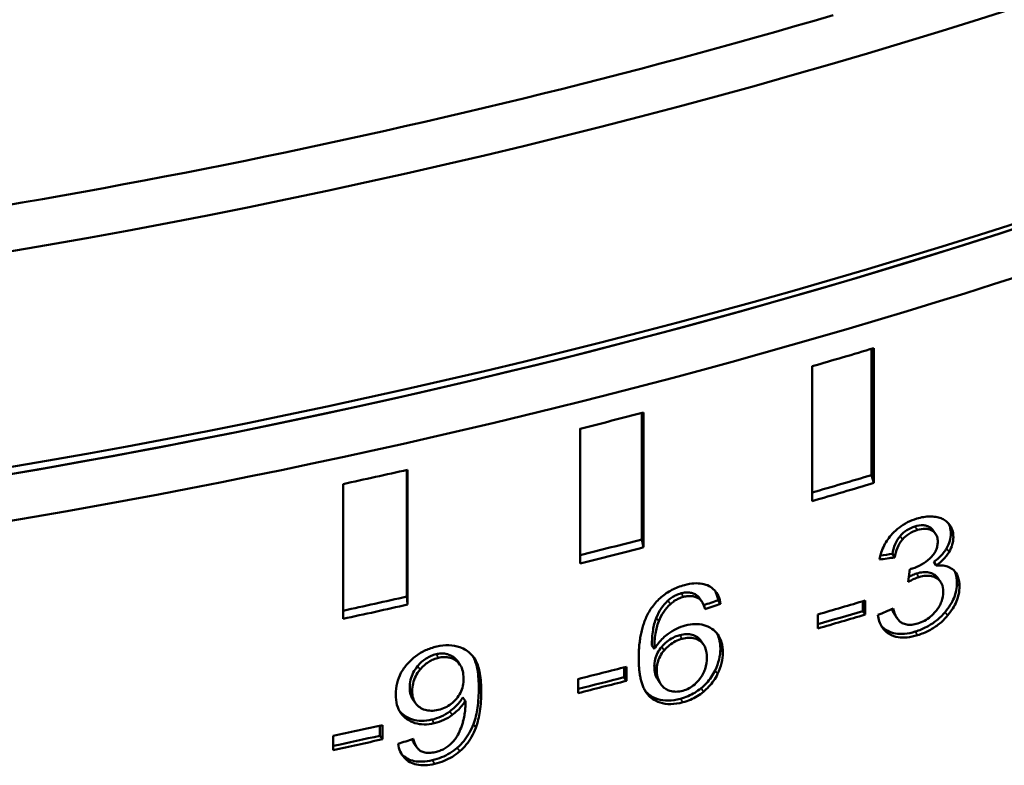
# Model space of a CAD drawing. Header units: millimetres. Extents: x 0 to 14369, y -869 to 2970.
# Tile 740 of 787: x 3903 to 3918, y 1778 to 1789. Entities that reach past the tile are written whole.
import ezdxf

# ---------------------------------------------------------------- set-up
doc = ezdxf.new("R2010")
doc.units = ezdxf.units.MM
doc.header["$LTSCALE"] = 10
doc.layers.add('Sichtbar (ISO)', color=7, linetype='Continuous', lineweight=50)
doc.layers.add('Sichtbar schmal (ISO)', color=7, linetype='Continuous', lineweight=35)

msp = doc.modelspace()

# ---------------------------------------------------------------- linework, layer by layer
at = {"layer": 'Sichtbar (ISO)'}
for p, q in [((3916.142, 1784.139), (3916.142, 1782.228)), ((3916.178, 1782.109), (3916.178, 1784.15)), ((3915.244, 1783.876), (3915.244, 1781.835)), ((3912.665, 1783.169), (3912.665, 1781.255)), ((3912.69, 1781.135), (3912.69, 1783.176)), ((3911.733, 1782.931), (3911.733, 1780.89)), ((3909.105, 1782.306), (3909.105, 1780.388)), ((3909.119, 1780.267), (3909.119, 1782.309)), ((3916.178, 1782.109), (3916.142, 1782.228)), ((3908.141, 1782.093), (3908.141, 1780.052)), ((3917.076, 1781.391), (3917.113, 1781.337)), ((3912.69, 1781.135), (3912.665, 1781.255)), ((3916.495, 1780.981), (3916.458, 1781.035)), ((3917.123, 1780.859), (3917.086, 1780.913)), ((3916.723, 1780.805), (3916.698, 1780.611)), ((3917.152, 1780.664), (3917.189, 1780.61)), ((3909.119, 1780.267), (3909.105, 1780.388)), ((3913.536, 1780.367), (3913.573, 1780.314)), ((3913.857, 1780.279), (3913.82, 1780.333)), ((3916.009, 1780.318), (3916.009, 1780.169)), ((3916.046, 1780.115), (3916.046, 1780.329)), ((3915.33, 1780.119), (3915.33, 1779.905)), ((3916.046, 1780.115), (3916.009, 1780.169)), ((3916.496, 1780.11), (3916.534, 1780.056)), ((3912.854, 1779.596), (3912.817, 1779.65)), ((3913.562, 1779.716), (3913.599, 1779.663)), ((3909.874, 1779.41), (3909.911, 1779.357)), ((3912.395, 1779.317), (3912.395, 1779.167)), ((3912.432, 1779.113), (3912.432, 1779.327)), ((3911.7, 1779.141), (3911.7, 1778.927)), ((3912.432, 1779.113), (3912.395, 1779.167)), ((3912.916, 1779.114), (3912.953, 1779.061)), ((3909.199, 1778.829), (3909.236, 1778.775)), ((3909.992, 1778.809), (3909.955, 1778.862)), ((3908.7, 1778.433), (3908.7, 1778.281)), ((3908.737, 1778.228), (3908.737, 1778.441)), ((3907.989, 1778.278), (3907.989, 1778.065)), ((3908.737, 1778.228), (3908.7, 1778.281)), ((3909.22, 1778.16), (3909.257, 1778.107))]:
    msp.add_line(p, q, dxfattribs=at)
for centre, major_axis, ratio, start_param, end_param in [((3882.225, 1826.602), (-74, 0), 0.57735, 1.76025, 2.314516), ((3882.225, 1823.336), (-74, 0), 0.57735, 1.760249, 2.314516), ((3882.225, 1822.928), (-73.5, 0), 0.57735, 1.760249, 2.314516), ((3882.225, 1822.928), (-73.5, 0), 0.57735, 1.452631, 2.309141), ((3882.225, 1822.52), (-74, 0), 0.57735, 1.452631, 2.311126), ((3882.225, 1827.01), (73.5, 0), 0.57735, 4.901838, 5.183131), ((3882.225, 1822.111), (74, 0), 0.57735, 5.174905, 5.189052), ((3882.225, 1822.111), (74, 0), 0.57735, 5.122545, 5.136692), ((3882.225, 1822.111), (74, 0), 0.57735, 5.070186, 5.084332), ((3882.225, 1820.07), (73.8, 0), 0.57735, 5.176257, 5.189913), ((3882.225, 1820.07), (-74, 0), 0.57735, 2.033313, 2.04746), ((3882.225, 1820.07), (73.8, 0), 0.57735, 5.123724, 5.137553), ((3882.225, 1820.07), (-74, 0), 0.57735, 1.980953, 1.9951), ((3912.933, 1778.545), (0.529, 1.88), 0.233424, 6.091741, 6.203942), ((3882.225, 1820.07), (73.8, 0), 0.57735, 5.071199, 5.085193), ((3882.225, 1820.07), (-74, 0), 0.57735, 1.928593, 1.94274), ((3912.97, 1778.492), (0.529, 1.88), 0.233436, 5.912291, 6.203936), ((3882.225, 1818.329), (74, 0), 0.57735, 5.176208, 5.187059), ((3882.225, 1818.116), (73.9, 0), 0.57735, 5.176885, 5.187189), ((3882.225, 1818.116), (-74, 0), 0.57735, 2.034615, 2.045467), ((3882.225, 1818.329), (74, 0), 0.57735, 5.122056, 5.13287), ((3914.09, 1779.812), (-1.188, -0.675), 0.504288, 6.004291, 6.292907), ((3914.127, 1779.758), (-1.188, -0.675), 0.504298, 6.00432, 6.292937), ((3882.225, 1818.116), (73.9, 0), 0.57735, 5.122644, 5.132927), ((3882.225, 1818.116), (-74, 0), 0.57735, 1.980463, 1.991277), ((3914.584, 1784.614), (1.484, 5.655), 0.232358, 3.133133, 3.273099), ((3909.681, 1778.988), (-0.015, 0.842), 0.39294, 3.692472, 4.083635), ((3882.225, 1818.329), (74, 0), 0.57735, 5.067995, 5.078803), ((3882.225, 1818.116), (73.9, 0), 0.57735, 5.068498, 5.078787), ((3882.225, 1818.116), (-74, 0), 0.57735, 1.926402, 1.937211)]:
    msp.add_ellipse(centre, major_axis=major_axis, ratio=ratio, start_param=start_param, end_param=end_param, dxfattribs=at)
for points, knots in [([(3916.831, 1781.57), (3916.865, 1781.58), (3916.899, 1781.588), (3916.931, 1781.593), (3916.963, 1781.599), (3916.993, 1781.601), (3917.024, 1781.602), (3917.055, 1781.602), (3917.085, 1781.6), (3917.115, 1781.595)], [0, 0, 0, 0, 0.3333333, 0.3333333, 0.3333333, 0.6666667, 0.6666667, 0.6666667, 1, 1, 1, 1]), ([(3917.115, 1781.595), (3917.144, 1781.591), (3917.171, 1781.584), (3917.195, 1781.575), (3917.219, 1781.565), (3917.241, 1781.554), (3917.26, 1781.54), (3917.28, 1781.526), (3917.297, 1781.51), (3917.312, 1781.491)], [0, 0, 0, 0, 0.333333, 0.333333, 0.333333, 0.666667, 0.666667, 0.666667, 1, 1, 1, 1]), ([(3916.457, 1781.338), (3916.49, 1781.374), (3916.526, 1781.406), (3916.564, 1781.435), (3916.603, 1781.464), (3916.644, 1781.49), (3916.688, 1781.513), (3916.733, 1781.535), (3916.781, 1781.554), (3916.831, 1781.57)], [0, 0, 0, 0, 0.333333, 0.333333, 0.333333, 0.666667, 0.666667, 0.666667, 1, 1, 1, 1]), ([(3916.799, 1781.451), (3916.757, 1781.438), (3916.715, 1781.419), (3916.637, 1781.369), (3916.603, 1781.339), (3916.574, 1781.304)], [0.000001, 0.000001, 0.000001, 0.000001, 0.01441763, 0.01441763, 0.02814428, 0.02814428, 0.02814428, 0.02814428]), ([(3917.021, 1781.441), (3917.007, 1781.45), (3916.991, 1781.456), (3916.958, 1781.466), (3916.941, 1781.468), (3916.883, 1781.471), (3916.841, 1781.464), (3916.799, 1781.451)], [0.000001, 0.000001, 0.000001, 0.000001, 0.00669136, 0.00669136, 0.01335784, 0.01335784, 0.02764538, 0.02764538, 0.02764538, 0.02764538]), ([(3917.076, 1781.391), (3917.074, 1781.394), (3917.071, 1781.397), (3917.069, 1781.4), (3917.056, 1781.416), (3917.04, 1781.43), (3917.021, 1781.441)], [0.6065437, 0.6065437, 0.6065437, 0.6065437, 0.6666667, 0.6666667, 0.6666667, 1, 1, 1, 1]), ([(3917.308, 1781.496), (3917.316, 1781.482), (3917.322, 1781.468), (3917.339, 1781.419), (3917.345, 1781.383), (3917.345, 1781.344)], [0.00825921, 0.00825921, 0.00825921, 0.00825921, 0.01467571, 0.01467571, 0.02895782, 0.02895782, 0.02895782, 0.02895782]), ([(3917.312, 1781.491), (3917.335, 1781.464), (3917.353, 1781.434), (3917.376, 1781.365), (3917.382, 1781.329), (3917.382, 1781.29)], [0.000001, 0.000001, 0.000001, 0.000001, 0.01467567, 0.01467567, 0.02895776, 0.02895776, 0.02895776, 0.02895776]), ([(3916.263, 1780.95), (3916.277, 1781.02), (3916.299, 1781.092), (3916.366, 1781.225), (3916.406, 1781.284), (3916.457, 1781.338)], [0.000001, 0.000001, 0.000001, 0.000001, 0.02485083, 0.02485083, 0.04721265, 0.04721265, 0.04721265, 0.04721265]), ([(3916.574, 1781.304), (3916.541, 1781.266), (3916.517, 1781.225), (3916.478, 1781.133), (3916.466, 1781.083), (3916.458, 1781.035)], [0.000001, 0.000001, 0.000001, 0.000001, 0.01513826, 0.01513826, 0.03213203, 0.03213203, 0.03213203, 0.03213203]), ([(3916.837, 1781.397), (3916.794, 1781.384), (3916.752, 1781.365), (3916.674, 1781.315), (3916.641, 1781.285), (3916.611, 1781.251)], [0.000001, 0.000001, 0.000001, 0.000001, 0.01441742, 0.01441742, 0.02814392, 0.02814392, 0.02814392, 0.02814392]), ([(3917.058, 1781.387), (3917.044, 1781.396), (3917.029, 1781.402), (3916.996, 1781.412), (3916.978, 1781.414), (3916.92, 1781.417), (3916.879, 1781.41), (3916.837, 1781.397)], [0.000001, 0.000001, 0.000001, 0.000001, 0.0066913, 0.0066913, 0.01335769, 0.01335769, 0.02764502, 0.02764502, 0.02764502, 0.02764502]), ([(3917.145, 1781.221), (3917.145, 1781.247), (3917.142, 1781.27), (3917.135, 1781.291), (3917.129, 1781.312), (3917.119, 1781.33), (3917.106, 1781.346), (3917.094, 1781.362), (3917.077, 1781.376), (3917.058, 1781.387)], [0, 0, 0, 0, 0.3333333, 0.3333333, 0.3333333, 0.6666667, 0.6666667, 0.6666667, 1, 1, 1, 1]), ([(3917.345, 1781.344), (3917.345, 1781.308), (3917.34, 1781.27), (3917.317, 1781.194), (3917.301, 1781.156), (3917.279, 1781.119)], [0.000001, 0.000001, 0.000001, 0.000001, 0.01340163, 0.01340163, 0.0266763, 0.0266763, 0.0266763, 0.0266763]), ([(3917.382, 1781.29), (3917.382, 1781.253), (3917.377, 1781.216), (3917.355, 1781.14), (3917.338, 1781.102), (3917.317, 1781.065)], [0.000001, 0.000001, 0.000001, 0.000001, 0.0134013, 0.0134013, 0.02667624, 0.02667624, 0.02667624, 0.02667624]), ([(3916.611, 1781.251), (3916.579, 1781.212), (3916.554, 1781.171), (3916.515, 1781.079), (3916.503, 1781.029), (3916.495, 1780.981)], [0.000001, 0.000001, 0.000001, 0.000001, 0.0151392, 0.0151392, 0.03213195, 0.03213195, 0.03213195, 0.03213195]), ([(3917.026, 1780.966), (3917.046, 1780.984), (3917.064, 1781.004), (3917.095, 1781.045), (3917.108, 1781.066), (3917.127, 1781.11), (3917.134, 1781.131), (3917.143, 1781.176), (3917.145, 1781.199), (3917.145, 1781.221)], [0.000001, 0.000001, 0.000001, 0.000001, 0.00799179, 0.00799179, 0.01575943, 0.01575943, 0.0232117, 0.0232117, 0.03141715, 0.03141715, 0.03141715, 0.03141715]), ([(3917.279, 1781.119), (3917.265, 1781.095), (3917.249, 1781.071), (3917.23, 1781.048), (3917.211, 1781.024), (3917.189, 1781), (3917.165, 1780.978), (3917.141, 1780.955), (3917.114, 1780.934), (3917.086, 1780.913)], [0, 0, 0, 0, 0.333333, 0.333333, 0.333333, 0.666667, 0.666667, 0.666667, 1, 1, 1, 1]), ([(3917.317, 1781.065), (3917.303, 1781.041), (3917.286, 1781.017), (3917.267, 1780.994), (3917.248, 1780.97), (3917.226, 1780.946), (3917.202, 1780.924), (3917.178, 1780.901), (3917.152, 1780.88), (3917.123, 1780.859)], [0, 0, 0, 0, 0.333333, 0.333333, 0.333333, 0.666667, 0.666667, 0.666667, 1, 1, 1, 1]), ([(3916.761, 1780.814), (3916.808, 1780.828), (3916.855, 1780.848), (3916.945, 1780.9), (3916.987, 1780.931), (3917.026, 1780.966)], [0.000001, 0.000001, 0.000001, 0.000001, 0.01612299, 0.01612299, 0.03197306, 0.03197306, 0.03197306, 0.03197306]), ([(3917.123, 1780.859), (3917.161, 1780.863), (3917.196, 1780.862), (3917.228, 1780.858), (3917.259, 1780.854), (3917.288, 1780.846), (3917.314, 1780.835), (3917.339, 1780.824), (3917.362, 1780.81), (3917.382, 1780.792)], [0, 0, 0, 0, 0.333333, 0.333333, 0.333333, 0.666667, 0.666667, 0.666667, 1, 1, 1, 1]), ([(3916.824, 1780.738), (3916.8, 1780.731), (3916.774, 1780.72), (3916.737, 1780.703), (3916.722, 1780.696), (3916.708, 1780.689)], [0.000001, 0.000001, 0.000001, 0.000001, 0.00814869, 0.00814869, 0.0129994, 0.0129994, 0.0129994, 0.0129994]), ([(3916.723, 1780.805), (3916.727, 1780.806), (3916.732, 1780.806), (3916.736, 1780.807), (3916.74, 1780.808), (3916.744, 1780.809), (3916.748, 1780.81), (3916.752, 1780.811), (3916.756, 1780.813), (3916.761, 1780.814)], [0, 0, 0, 0, 0.333333, 0.333333, 0.333333, 0.666667, 0.666667, 0.666667, 1, 1, 1, 1]), ([(3917.088, 1780.724), (3917.065, 1780.738), (3917.04, 1780.748), (3917.013, 1780.753), (3916.986, 1780.759), (3916.957, 1780.761), (3916.925, 1780.758), (3916.894, 1780.756), (3916.86, 1780.749), (3916.824, 1780.738)], [0, 0, 0, 0, 0.333333, 0.333333, 0.333333, 0.666667, 0.666667, 0.666667, 1, 1, 1, 1]), ([(3917.126, 1780.67), (3917.103, 1780.684), (3917.077, 1780.694), (3917.05, 1780.699), (3917.023, 1780.705), (3916.994, 1780.707), (3916.963, 1780.704), (3916.931, 1780.702), (3916.897, 1780.695), (3916.861, 1780.684)], [0, 0, 0, 0, 0.333333, 0.333333, 0.333333, 0.666667, 0.666667, 0.666667, 1, 1, 1, 1]), ([(3917.152, 1780.664), (3917.146, 1780.672), (3917.14, 1780.68), (3917.12, 1780.701), (3917.105, 1780.713), (3917.088, 1780.724)], [0.02072953, 0.02072953, 0.02072953, 0.02072953, 0.02473936, 0.02473936, 0.03284535, 0.03284535, 0.03284535, 0.03284535]), ([(3917.382, 1780.792), (3917.413, 1780.764), (3917.436, 1780.729), (3917.467, 1780.643), (3917.474, 1780.594), (3917.474, 1780.542)], [0.000001, 0.000001, 0.000001, 0.000001, 0.01752297, 0.01752297, 0.0365615, 0.0365615, 0.0365615, 0.0365615]), ([(3917.4, 1780.774), (3917.405, 1780.764), (3917.41, 1780.753), (3917.43, 1780.697), (3917.437, 1780.648), (3917.437, 1780.596)], [0.01273062, 0.01273062, 0.01273062, 0.01273062, 0.01752305, 0.01752305, 0.0365616, 0.0365616, 0.0365616, 0.0365616]), ([(3912.825, 1780.236), (3912.865, 1780.29), (3912.91, 1780.339), (3912.959, 1780.381), (3913.008, 1780.423), (3913.061, 1780.459), (3913.12, 1780.489), (3913.178, 1780.52), (3913.242, 1780.544), (3913.311, 1780.563)], [0, 0, 0, 0, 0.333333, 0.333333, 0.333333, 0.666667, 0.666667, 0.666667, 1, 1, 1, 1]), ([(3913.311, 1780.563), (3913.362, 1780.576), (3913.409, 1780.585), (3913.454, 1780.588), (3913.498, 1780.591), (3913.539, 1780.589), (3913.577, 1780.582), (3913.615, 1780.576), (3913.65, 1780.564), (3913.682, 1780.548)], [0, 0, 0, 0, 0.3333333, 0.3333333, 0.3333333, 0.6666667, 0.6666667, 0.6666667, 1, 1, 1, 1]), ([(3913.682, 1780.548), (3913.714, 1780.531), (3913.742, 1780.511), (3913.765, 1780.485), (3913.789, 1780.46), (3913.809, 1780.43), (3913.824, 1780.396), (3913.839, 1780.362), (3913.85, 1780.323), (3913.857, 1780.279)], [0, 0, 0, 0, 0.3333333, 0.3333333, 0.3333333, 0.6666667, 0.6666667, 0.6666667, 1, 1, 1, 1]), ([(3916.861, 1780.684), (3916.837, 1780.677), (3916.812, 1780.666), (3916.758, 1780.642), (3916.727, 1780.627), (3916.698, 1780.611)], [0.000001, 0.000001, 0.000001, 0.000001, 0.00814856, 0.00814856, 0.01845916, 0.01845916, 0.01845916, 0.01845916]), ([(3917.229, 1780.461), (3917.229, 1780.507), (3917.222, 1780.549), (3917.195, 1780.603), (3917.184, 1780.619), (3917.158, 1780.647), (3917.142, 1780.659), (3917.126, 1780.67)], [0.000001, 0.000001, 0.000001, 0.000001, 0.01681069, 0.01681069, 0.02473915, 0.02473915, 0.03284523, 0.03284523, 0.03284523, 0.03284523]), ([(3917.437, 1780.596), (3917.437, 1780.559), (3917.433, 1780.522), (3917.418, 1780.446), (3917.407, 1780.409), (3917.377, 1780.335), (3917.358, 1780.299), (3917.313, 1780.225), (3917.286, 1780.19), (3917.257, 1780.155)], [0.000001, 0.000001, 0.000001, 0.000001, 0.01346507, 0.01346507, 0.02642622, 0.02642622, 0.03944341, 0.03944341, 0.05302691, 0.05302691, 0.05302691, 0.05302691]), ([(3913.259, 1780.438), (3913.234, 1780.431), (3913.209, 1780.422), (3913.186, 1780.412), (3913.163, 1780.402), (3913.141, 1780.389), (3913.12, 1780.376), (3913.099, 1780.362), (3913.08, 1780.346), (3913.061, 1780.328)], [0, 0, 0, 0, 0.3333333, 0.3333333, 0.3333333, 0.6666667, 0.6666667, 0.6666667, 1, 1, 1, 1]), ([(3913.495, 1780.409), (3913.48, 1780.42), (3913.463, 1780.429), (3913.427, 1780.442), (3913.408, 1780.447), (3913.368, 1780.452), (3913.348, 1780.452), (3913.304, 1780.448), (3913.282, 1780.444), (3913.259, 1780.438)], [0.000001, 0.000001, 0.000001, 0.000001, 0.00745009, 0.00745009, 0.01461074, 0.01461074, 0.02177171, 0.02177171, 0.02923872, 0.02923872, 0.02923872, 0.02923872]), ([(3913.532, 1780.356), (3913.517, 1780.366), (3913.5, 1780.375), (3913.464, 1780.389), (3913.445, 1780.393), (3913.405, 1780.398), (3913.385, 1780.398), (3913.341, 1780.394), (3913.319, 1780.39), (3913.296, 1780.384)], [0.000001, 0.000001, 0.000001, 0.000001, 0.00745007, 0.00745007, 0.0146107, 0.0146107, 0.02177164, 0.02177164, 0.02923862, 0.02923862, 0.02923862, 0.02923862]), ([(3913.774, 1780.476), (3913.779, 1780.468), (3913.783, 1780.459), (3913.787, 1780.45), (3913.802, 1780.415), (3913.813, 1780.376), (3913.82, 1780.333)], [0.5789362, 0.5789362, 0.5789362, 0.5789362, 0.6666667, 0.6666667, 0.6666667, 1, 1, 1, 1]), ([(3917.117, 1780.168), (3917.153, 1780.213), (3917.182, 1780.261), (3917.221, 1780.362), (3917.229, 1780.412), (3917.229, 1780.461)], [0.000001, 0.000001, 0.000001, 0.000001, 0.0174985, 0.0174985, 0.03535257, 0.03535257, 0.03535257, 0.03535257]), ([(3917.474, 1780.542), (3917.474, 1780.505), (3917.471, 1780.468), (3917.456, 1780.392), (3917.444, 1780.355), (3917.414, 1780.281), (3917.395, 1780.245), (3917.35, 1780.171), (3917.323, 1780.136), (3917.295, 1780.101)], [0.000001, 0.000001, 0.000001, 0.000001, 0.01346529, 0.01346529, 0.02642663, 0.02642663, 0.03944355, 0.03944355, 0.05302672, 0.05302672, 0.05302672, 0.05302672]), ([(3913.061, 1780.328), (3913.022, 1780.292), (3912.988, 1780.253), (3912.929, 1780.165), (3912.904, 1780.117), (3912.884, 1780.068)], [0.000001, 0.000001, 0.000001, 0.000001, 0.01590401, 0.01590401, 0.03313559, 0.03313559, 0.03313559, 0.03313559]), ([(3913.098, 1780.275), (3913.059, 1780.239), (3913.025, 1780.199), (3912.966, 1780.111), (3912.941, 1780.063), (3912.921, 1780.014)], [0.000001, 0.000001, 0.000001, 0.000001, 0.01590398, 0.01590398, 0.03313554, 0.03313554, 0.03313554, 0.03313554]), ([(3913.296, 1780.384), (3913.271, 1780.377), (3913.246, 1780.369), (3913.223, 1780.358), (3913.2, 1780.348), (3913.178, 1780.336), (3913.157, 1780.322), (3913.137, 1780.308), (3913.117, 1780.292), (3913.098, 1780.275)], [0, 0, 0, 0, 0.3333333, 0.3333333, 0.3333333, 0.6666667, 0.6666667, 0.6666667, 1, 1, 1, 1]), ([(3912.618, 1779.452), (3912.618, 1779.489), (3912.619, 1779.525), (3912.62, 1779.559), (3912.622, 1779.592), (3912.624, 1779.625), (3912.627, 1779.656), (3912.63, 1779.687), (3912.634, 1779.717), (3912.638, 1779.746), (3912.643, 1779.775), (3912.648, 1779.803), (3912.654, 1779.831), (3912.66, 1779.859), (3912.666, 1779.887), (3912.674, 1779.914), (3912.682, 1779.941), (3912.69, 1779.969), (3912.7, 1779.996), (3912.71, 1780.023), (3912.721, 1780.051), (3912.733, 1780.078), (3912.745, 1780.105), (3912.759, 1780.132), (3912.774, 1780.158), (3912.79, 1780.184), (3912.806, 1780.21), (3912.825, 1780.236)], [0, 0, 0, 0, 0.111111, 0.111111, 0.111111, 0.222222, 0.222222, 0.222222, 0.333333, 0.333333, 0.333333, 0.444444, 0.444444, 0.444444, 0.555556, 0.555556, 0.555556, 0.666667, 0.666667, 0.666667, 0.777778, 0.777778, 0.777778, 0.888889, 0.888889, 0.888889, 1, 1, 1, 1]), ([(3916.427, 1779.814), (3916.374, 1779.842), (3916.331, 1779.88), (3916.266, 1779.982), (3916.248, 1780.043), (3916.24, 1780.11)], [0.000001, 0.000001, 0.000001, 0.000001, 0.0241527, 0.0241527, 0.04962343, 0.04962343, 0.04962343, 0.04962343]), ([(3916.453, 1780.2), (3916.461, 1780.174), (3916.472, 1780.15), (3916.489, 1780.121), (3916.493, 1780.115), (3916.496, 1780.11)], [0.0084001, 0.0084001, 0.0084001, 0.0084001, 0.01900487, 0.01900487, 0.02186628, 0.02186628, 0.02186628, 0.02186628]), ([(3916.472, 1780.208), (3916.483, 1780.161), (3916.499, 1780.113), (3916.533, 1780.055), (3916.546, 1780.038), (3916.575, 1780.009), (3916.59, 1779.997), (3916.608, 1779.988)], [0.000001, 0.000001, 0.000001, 0.000001, 0.01900403, 0.01900403, 0.02779882, 0.02779882, 0.03575652, 0.03575652, 0.03575652, 0.03575652]), ([(3917.257, 1780.155), (3917.218, 1780.108), (3917.175, 1780.066), (3917.128, 1780.028), (3917.082, 1779.991), (3917.032, 1779.958), (3916.978, 1779.93), (3916.924, 1779.901), (3916.866, 1779.877), (3916.803, 1779.858)], [0, 0, 0, 0, 0.3333333, 0.3333333, 0.3333333, 0.6666667, 0.6666667, 0.6666667, 1, 1, 1, 1]), ([(3917.295, 1780.101), (3917.255, 1780.054), (3917.212, 1780.012), (3917.166, 1779.974), (3917.119, 1779.937), (3917.07, 1779.904), (3917.016, 1779.876), (3916.961, 1779.847), (3916.903, 1779.823), (3916.84, 1779.804)], [0, 0, 0, 0, 0.3333333, 0.3333333, 0.3333333, 0.6666667, 0.6666667, 0.6666667, 1, 1, 1, 1]), ([(3916.842, 1779.98), (3916.878, 1779.991), (3916.913, 1780.006), (3916.945, 1780.024), (3916.978, 1780.041), (3917.008, 1780.062), (3917.037, 1780.086), (3917.065, 1780.11), (3917.092, 1780.138), (3917.117, 1780.168)], [0, 0, 0, 0, 0.3333333, 0.3333333, 0.3333333, 0.6666667, 0.6666667, 0.6666667, 1, 1, 1, 1]), ([(3912.884, 1780.068), (3912.859, 1780.008), (3912.844, 1779.944), (3912.822, 1779.806), (3912.818, 1779.725), (3912.817, 1779.65)], [0.000001, 0.000001, 0.000001, 0.000001, 0.02130456, 0.02130456, 0.0490499, 0.0490499, 0.0490499, 0.0490499]), ([(3912.921, 1780.014), (3912.897, 1779.954), (3912.881, 1779.89), (3912.859, 1779.752), (3912.855, 1779.672), (3912.854, 1779.596)], [0.000001, 0.000001, 0.000001, 0.000001, 0.02130455, 0.02130455, 0.04904989, 0.04904989, 0.04904989, 0.04904989]), ([(3913.063, 1779.825), (3913.104, 1779.854), (3913.146, 1779.88), (3913.233, 1779.922), (3913.278, 1779.939), (3913.323, 1779.951)], [0.000001, 0.000001, 0.000001, 0.000001, 0.01492221, 0.01492221, 0.02976783, 0.02976783, 0.02976783, 0.02976783]), ([(3913.323, 1779.951), (3913.375, 1779.965), (3913.425, 1779.972), (3913.472, 1779.973), (3913.519, 1779.974), (3913.563, 1779.969), (3913.605, 1779.957), (3913.647, 1779.945), (3913.687, 1779.927), (3913.724, 1779.902)], [0, 0, 0, 0, 0.3333333, 0.3333333, 0.3333333, 0.6666667, 0.6666667, 0.6666667, 1, 1, 1, 1]), ([(3916.608, 1779.988), (3916.629, 1779.977), (3916.652, 1779.969), (3916.676, 1779.965), (3916.7, 1779.961), (3916.726, 1779.96), (3916.754, 1779.962), (3916.781, 1779.965), (3916.811, 1779.971), (3916.842, 1779.98)], [0, 0, 0, 0, 0.333333, 0.333333, 0.333333, 0.666667, 0.666667, 0.666667, 1, 1, 1, 1]), ([(3912.854, 1779.596), (3912.873, 1779.628), (3912.894, 1779.658), (3912.916, 1779.685), (3912.938, 1779.712), (3912.962, 1779.738), (3912.986, 1779.761), (3913.011, 1779.784), (3913.037, 1779.806), (3913.063, 1779.825)], [0, 0, 0, 0, 0.333333, 0.333333, 0.333333, 0.666667, 0.666667, 0.666667, 1, 1, 1, 1]), ([(3913.238, 1779.804), (3913.203, 1779.794), (3913.169, 1779.782), (3913.137, 1779.765), (3913.105, 1779.749), (3913.075, 1779.73), (3913.046, 1779.707), (3913.018, 1779.684), (3912.991, 1779.658), (3912.966, 1779.628)], [0, 0, 0, 0, 0.333333, 0.333333, 0.333333, 0.666667, 0.666667, 0.666667, 1, 1, 1, 1]), ([(3913.506, 1779.772), (3913.482, 1779.789), (3913.456, 1779.801), (3913.429, 1779.809), (3913.401, 1779.817), (3913.371, 1779.82), (3913.34, 1779.819), (3913.308, 1779.819), (3913.274, 1779.814), (3913.238, 1779.804)], [0, 0, 0, 0, 0.333333, 0.333333, 0.333333, 0.666667, 0.666667, 0.666667, 1, 1, 1, 1]), ([(3913.724, 1779.902), (3913.76, 1779.878), (3913.791, 1779.848), (3913.815, 1779.814), (3913.84, 1779.78), (3913.859, 1779.741), (3913.871, 1779.696), (3913.884, 1779.651), (3913.891, 1779.6), (3913.891, 1779.543)], [0, 0, 0, 0, 0.3333333, 0.3333333, 0.3333333, 0.6666667, 0.6666667, 0.6666667, 1, 1, 1, 1]), ([(3913.799, 1779.835), (3913.814, 1779.809), (3913.826, 1779.78), (3913.834, 1779.749), (3913.847, 1779.704), (3913.854, 1779.654), (3913.854, 1779.597)], [0.4359799, 0.4359799, 0.4359799, 0.4359799, 0.6666667, 0.6666667, 0.6666667, 1, 1, 1, 1]), ([(3916.803, 1779.858), (3916.746, 1779.84), (3916.693, 1779.83), (3916.644, 1779.825), (3916.594, 1779.82), (3916.549, 1779.822), (3916.507, 1779.829), (3916.464, 1779.836), (3916.425, 1779.849), (3916.39, 1779.868)], [0, 0, 0, 0, 0.333333, 0.333333, 0.333333, 0.666667, 0.666667, 0.666667, 1, 1, 1, 1]), ([(3916.84, 1779.804), (3916.783, 1779.787), (3916.73, 1779.776), (3916.681, 1779.771), (3916.631, 1779.766), (3916.586, 1779.768), (3916.544, 1779.775), (3916.501, 1779.782), (3916.463, 1779.795), (3916.427, 1779.814)], [0, 0, 0, 0, 0.333333, 0.333333, 0.333333, 0.666667, 0.666667, 0.666667, 1, 1, 1, 1]), ([(3909.559, 1779.632), (3909.621, 1779.646), (3909.682, 1779.653), (3909.801, 1779.649), (3909.857, 1779.639), (3909.909, 1779.621)], [0.000001, 0.000001, 0.000001, 0.000001, 0.02009548, 0.02009548, 0.04015758, 0.04015758, 0.04015758, 0.04015758]), ([(3913.275, 1779.75), (3913.24, 1779.741), (3913.206, 1779.728), (3913.174, 1779.712), (3913.142, 1779.695), (3913.112, 1779.676), (3913.083, 1779.653), (3913.055, 1779.63), (3913.028, 1779.604), (3913.003, 1779.574)], [0, 0, 0, 0, 0.333333, 0.333333, 0.333333, 0.666667, 0.666667, 0.666667, 1, 1, 1, 1]), ([(3913.543, 1779.718), (3913.519, 1779.735), (3913.493, 1779.747), (3913.466, 1779.755), (3913.438, 1779.763), (3913.408, 1779.766), (3913.377, 1779.766), (3913.345, 1779.765), (3913.311, 1779.76), (3913.275, 1779.75)], [0, 0, 0, 0, 0.333333, 0.333333, 0.333333, 0.666667, 0.666667, 0.666667, 1, 1, 1, 1]), ([(3913.562, 1779.716), (3913.559, 1779.72), (3913.556, 1779.724), (3913.54, 1779.745), (3913.524, 1779.76), (3913.506, 1779.772)], [0.02674692, 0.02674692, 0.02674692, 0.02674692, 0.02874543, 0.02874543, 0.03741084, 0.03741084, 0.03741084, 0.03741084]), ([(3913.65, 1779.465), (3913.65, 1779.519), (3913.642, 1779.571), (3913.615, 1779.638), (3913.604, 1779.657), (3913.577, 1779.691), (3913.561, 1779.706), (3913.543, 1779.718)], [0.000001, 0.000001, 0.000001, 0.000001, 0.01981805, 0.01981805, 0.0287456, 0.0287456, 0.03741081, 0.03741081, 0.03741081, 0.03741081]), ([(3909.115, 1779.37), (3909.155, 1779.415), (3909.198, 1779.454), (3909.244, 1779.489), (3909.29, 1779.523), (3909.338, 1779.551), (3909.391, 1779.575), (3909.443, 1779.599), (3909.499, 1779.618), (3909.559, 1779.632)], [0, 0, 0, 0, 0.333333, 0.333333, 0.333333, 0.666667, 0.666667, 0.666667, 1, 1, 1, 1]), ([(3909.551, 1779.516), (3909.525, 1779.51), (3909.499, 1779.502), (3909.448, 1779.48), (3909.424, 1779.468), (3909.35, 1779.421), (3909.307, 1779.381), (3909.27, 1779.336)], [0.000001, 0.000001, 0.000001, 0.000001, 0.00848454, 0.00848454, 0.0168138, 0.0168138, 0.03461822, 0.03461822, 0.03461822, 0.03461822]), ([(3909.817, 1779.47), (3909.799, 1779.483), (3909.78, 1779.494), (3909.739, 1779.512), (3909.717, 1779.518), (3909.673, 1779.526), (3909.65, 1779.527), (3909.601, 1779.525), (3909.576, 1779.522), (3909.551, 1779.516)], [0.000001, 0.000001, 0.000001, 0.000001, 0.00853053, 0.00853053, 0.01659696, 0.01659696, 0.02447282, 0.02447282, 0.03257589, 0.03257589, 0.03257589, 0.03257589]), ([(3909.909, 1779.621), (3909.944, 1779.609), (3909.976, 1779.594), (3910.005, 1779.575), (3910.035, 1779.557), (3910.061, 1779.535), (3910.086, 1779.508), (3910.11, 1779.482), (3910.132, 1779.452), (3910.15, 1779.418)], [0, 0, 0, 0, 0.333333, 0.333333, 0.333333, 0.666667, 0.666667, 0.666667, 1, 1, 1, 1]), ([(3912.966, 1779.628), (3912.941, 1779.599), (3912.921, 1779.569), (3912.904, 1779.537), (3912.888, 1779.505), (3912.875, 1779.471), (3912.867, 1779.436), (3912.858, 1779.402), (3912.854, 1779.365), (3912.854, 1779.328)], [0, 0, 0, 0, 0.3333333, 0.3333333, 0.3333333, 0.6666667, 0.6666667, 0.6666667, 1, 1, 1, 1]), ([(3913.003, 1779.574), (3912.978, 1779.545), (3912.958, 1779.515), (3912.941, 1779.483), (3912.925, 1779.451), (3912.912, 1779.418), (3912.904, 1779.383), (3912.895, 1779.348), (3912.891, 1779.312), (3912.891, 1779.274)], [0, 0, 0, 0, 0.3333333, 0.3333333, 0.3333333, 0.6666667, 0.6666667, 0.6666667, 1, 1, 1, 1]), ([(3913.854, 1779.597), (3913.854, 1779.544), (3913.847, 1779.49), (3913.821, 1779.38), (3913.801, 1779.326), (3913.775, 1779.272)], [0.000001, 0.000001, 0.000001, 0.000001, 0.01953637, 0.01953637, 0.03867928, 0.03867928, 0.03867928, 0.03867928]), ([(3913.891, 1779.543), (3913.891, 1779.49), (3913.884, 1779.436), (3913.858, 1779.326), (3913.838, 1779.272), (3913.812, 1779.218)], [0.000001, 0.000001, 0.000001, 0.000001, 0.01953637, 0.01953637, 0.03867927, 0.03867927, 0.03867927, 0.03867927]), ([(3908.938, 1778.907), (3908.938, 1778.966), (3908.945, 1779.023), (3908.958, 1779.077), (3908.972, 1779.131), (3908.991, 1779.183), (3909.018, 1779.232), (3909.044, 1779.28), (3909.076, 1779.326), (3909.115, 1779.37)], [0, 0, 0, 0, 0.3333333, 0.3333333, 0.3333333, 0.6666667, 0.6666667, 0.6666667, 1, 1, 1, 1]), ([(3909.588, 1779.462), (3909.562, 1779.456), (3909.536, 1779.448), (3909.485, 1779.427), (3909.461, 1779.414), (3909.387, 1779.367), (3909.344, 1779.327), (3909.307, 1779.283)], [0.000001, 0.000001, 0.000001, 0.000001, 0.00848454, 0.00848454, 0.0168138, 0.0168138, 0.03461822, 0.03461822, 0.03461822, 0.03461822]), ([(3909.854, 1779.416), (3909.836, 1779.429), (3909.817, 1779.441), (3909.776, 1779.458), (3909.754, 1779.465), (3909.71, 1779.472), (3909.687, 1779.474), (3909.638, 1779.472), (3909.613, 1779.468), (3909.588, 1779.462)], [0.000001, 0.000001, 0.000001, 0.000001, 0.00853053, 0.00853053, 0.01659696, 0.01659696, 0.02447282, 0.02447282, 0.03257589, 0.03257589, 0.03257589, 0.03257589]), ([(3909.965, 1779.152), (3909.965, 1779.192), (3909.961, 1779.228), (3909.953, 1779.262), (3909.945, 1779.295), (3909.932, 1779.325), (3909.916, 1779.351), (3909.899, 1779.376), (3909.878, 1779.398), (3909.854, 1779.416)], [0, 0, 0, 0, 0.333333, 0.333333, 0.333333, 0.666667, 0.666667, 0.666667, 1, 1, 1, 1]), ([(3910.113, 1779.472), (3910.145, 1779.415), (3910.164, 1779.347), (3910.191, 1779.193), (3910.196, 1779.097), (3910.196, 1779.005)], [0.000001, 0.000001, 0.000001, 0.000001, 0.02571329, 0.02571329, 0.0595664, 0.0595664, 0.0595664, 0.0595664]), ([(3910.15, 1779.418), (3910.182, 1779.362), (3910.201, 1779.293), (3910.228, 1779.139), (3910.233, 1779.043), (3910.233, 1778.951)], [0.000001, 0.000001, 0.000001, 0.000001, 0.02571329, 0.02571329, 0.0595664, 0.0595664, 0.0595664, 0.0595664]), ([(3912.618, 1779.452), (3912.618, 1779.419), (3912.619, 1779.388), (3912.62, 1779.359), (3912.622, 1779.329), (3912.624, 1779.302), (3912.626, 1779.276), (3912.629, 1779.249), (3912.632, 1779.225), (3912.636, 1779.201), (3912.64, 1779.177), (3912.645, 1779.154), (3912.65, 1779.132), (3912.655, 1779.11), (3912.661, 1779.089), (3912.668, 1779.068), (3912.675, 1779.047), (3912.682, 1779.027), (3912.691, 1779.008), (3912.7, 1778.988), (3912.71, 1778.969), (3912.721, 1778.951), (3912.732, 1778.933), (3912.745, 1778.916), (3912.759, 1778.9), (3912.773, 1778.884), (3912.788, 1778.869), (3912.805, 1778.856)], [0, 0, 0, 0, 0.1111111, 0.1111111, 0.1111111, 0.2222222, 0.2222222, 0.2222222, 0.3333333, 0.3333333, 0.3333333, 0.4444444, 0.4444444, 0.4444444, 0.5555556, 0.5555556, 0.5555556, 0.6666667, 0.6666667, 0.6666667, 0.7777778, 0.7777778, 0.7777778, 0.8888889, 0.8888889, 0.8888889, 1, 1, 1, 1]), ([(3913.542, 1779.141), (3913.56, 1779.164), (3913.576, 1779.188), (3913.603, 1779.239), (3913.614, 1779.265), (3913.642, 1779.35), (3913.65, 1779.409), (3913.65, 1779.465)], [0.000001, 0.000001, 0.000001, 0.000001, 0.0089916, 0.0089916, 0.01831778, 0.01831778, 0.03894919, 0.03894919, 0.03894919, 0.03894919]), ([(3909.27, 1779.336), (3909.244, 1779.304), (3909.221, 1779.271), (3909.204, 1779.237), (3909.186, 1779.202), (3909.173, 1779.166), (3909.164, 1779.128), (3909.155, 1779.09), (3909.15, 1779.05), (3909.15, 1779.009)], [0, 0, 0, 0, 0.333333, 0.333333, 0.333333, 0.666667, 0.666667, 0.666667, 1, 1, 1, 1]), ([(3909.307, 1779.283), (3909.281, 1779.251), (3909.258, 1779.218), (3909.241, 1779.183), (3909.223, 1779.148), (3909.21, 1779.112), (3909.201, 1779.074), (3909.192, 1779.036), (3909.187, 1778.997), (3909.187, 1778.956)], [0, 0, 0, 0, 0.333333, 0.333333, 0.333333, 0.666667, 0.666667, 0.666667, 1, 1, 1, 1]), ([(3913.775, 1779.272), (3913.757, 1779.235), (3913.737, 1779.201), (3913.715, 1779.168), (3913.693, 1779.136), (3913.67, 1779.106), (3913.644, 1779.079), (3913.618, 1779.051), (3913.591, 1779.025), (3913.561, 1779.001)], [0, 0, 0, 0, 0.3333333, 0.3333333, 0.3333333, 0.6666667, 0.6666667, 0.6666667, 1, 1, 1, 1]), ([(3913.812, 1779.218), (3913.794, 1779.182), (3913.774, 1779.147), (3913.752, 1779.115), (3913.73, 1779.083), (3913.707, 1779.053), (3913.681, 1779.025), (3913.655, 1778.997), (3913.628, 1778.971), (3913.598, 1778.947)], [0, 0, 0, 0, 0.3333333, 0.3333333, 0.3333333, 0.6666667, 0.6666667, 0.6666667, 1, 1, 1, 1]), ([(3909.857, 1778.84), (3909.881, 1778.868), (3909.901, 1778.898), (3909.917, 1778.932), (3909.934, 1778.965), (3909.946, 1779), (3909.954, 1779.037), (3909.962, 1779.074), (3909.965, 1779.112), (3909.965, 1779.152)], [0, 0, 0, 0, 0.333333, 0.333333, 0.333333, 0.666667, 0.666667, 0.666667, 1, 1, 1, 1]), ([(3912.942, 1779.077), (3912.954, 1779.058), (3912.967, 1779.04), (3912.982, 1779.025), (3912.997, 1779.011), (3913.013, 1778.998), (3913.031, 1778.987), (3913.048, 1778.977), (3913.068, 1778.969), (3913.088, 1778.962)], [0, 0, 0, 0, 0.333333, 0.333333, 0.333333, 0.666667, 0.666667, 0.666667, 1, 1, 1, 1]), ([(3913.285, 1778.963), (3913.318, 1778.972), (3913.35, 1778.984), (3913.38, 1779), (3913.41, 1779.016), (3913.438, 1779.036), (3913.465, 1779.059), (3913.492, 1779.083), (3913.518, 1779.11), (3913.542, 1779.141)], [0, 0, 0, 0, 0.3333333, 0.3333333, 0.3333333, 0.6666667, 0.6666667, 0.6666667, 1, 1, 1, 1]), ([(3909.108, 1778.534), (3909.071, 1778.559), (3909.04, 1778.59), (3909.014, 1778.626), (3908.989, 1778.662), (3908.97, 1778.704), (3908.957, 1778.75), (3908.945, 1778.797), (3908.938, 1778.849), (3908.938, 1778.907)], [0, 0, 0, 0, 0.333333, 0.333333, 0.333333, 0.666667, 0.666667, 0.666667, 1, 1, 1, 1]), ([(3909.15, 1779.009), (3909.15, 1778.972), (3909.155, 1778.938), (3909.163, 1778.907), (3909.171, 1778.878), (3909.183, 1778.852), (3909.199, 1778.829)], [0, 0, 0, 0, 0.3333333, 0.3333333, 0.3333333, 0.6543457, 0.6543457, 0.6543457, 0.6543457]), ([(3909.187, 1778.956), (3909.187, 1778.918), (3909.192, 1778.884), (3909.2, 1778.854), (3909.209, 1778.823), (3909.221, 1778.796), (3909.238, 1778.773), (3909.255, 1778.749), (3909.276, 1778.729), (3909.301, 1778.712)], [0, 0, 0, 0, 0.3333333, 0.3333333, 0.3333333, 0.6666667, 0.6666667, 0.6666667, 1, 1, 1, 1]), ([(3910.196, 1779.005), (3910.196, 1778.907), (3910.191, 1778.804), (3910.164, 1778.623), (3910.145, 1778.538), (3910.114, 1778.457)], [0.000001, 0.000001, 0.000001, 0.000001, 0.03602279, 0.03602279, 0.0647921, 0.0647921, 0.0647921, 0.0647921]), ([(3910.233, 1778.951), (3910.233, 1778.853), (3910.228, 1778.75), (3910.201, 1778.569), (3910.182, 1778.484), (3910.151, 1778.403)], [0.000001, 0.000001, 0.000001, 0.000001, 0.03602279, 0.03602279, 0.06479209, 0.06479209, 0.06479209, 0.06479209]), ([(3913.251, 1778.843), (3913.185, 1778.825), (3913.122, 1778.816), (3913.065, 1778.815), (3913.007, 1778.814), (3912.954, 1778.822), (3912.905, 1778.837), (3912.855, 1778.853), (3912.81, 1778.877), (3912.768, 1778.909)], [0, 0, 0, 0, 0.3333333, 0.3333333, 0.3333333, 0.6666667, 0.6666667, 0.6666667, 1, 1, 1, 1]), ([(3913.561, 1779.001), (3913.531, 1778.976), (3913.499, 1778.954), (3913.467, 1778.934), (3913.434, 1778.914), (3913.4, 1778.897), (3913.364, 1778.882), (3913.328, 1778.866), (3913.291, 1778.853), (3913.251, 1778.843)], [0, 0, 0, 0, 0.333333, 0.333333, 0.333333, 0.666667, 0.666667, 0.666667, 1, 1, 1, 1]), ([(3913.598, 1778.947), (3913.568, 1778.922), (3913.536, 1778.9), (3913.504, 1778.88), (3913.471, 1778.86), (3913.437, 1778.843), (3913.401, 1778.828), (3913.365, 1778.813), (3913.328, 1778.8), (3913.288, 1778.789)], [0, 0, 0, 0, 0.333333, 0.333333, 0.333333, 0.666667, 0.666667, 0.666667, 1, 1, 1, 1]), ([(3909.582, 1778.673), (3909.619, 1778.682), (3909.654, 1778.694), (3909.687, 1778.709), (3909.719, 1778.724), (3909.75, 1778.743), (3909.778, 1778.764), (3909.806, 1778.786), (3909.833, 1778.811), (3909.857, 1778.84)], [0, 0, 0, 0, 0.3333333, 0.3333333, 0.3333333, 0.6666667, 0.6666667, 0.6666667, 1, 1, 1, 1]), ([(3909.955, 1778.862), (3909.94, 1778.837), (3909.923, 1778.812), (3909.903, 1778.788), (3909.883, 1778.764), (3909.861, 1778.741), (3909.837, 1778.718), (3909.813, 1778.695), (3909.786, 1778.672), (3909.757, 1778.651)], [0, 0, 0, 0, 0.333333, 0.333333, 0.333333, 0.666667, 0.666667, 0.666667, 1, 1, 1, 1]), ([(3909.992, 1778.809), (3909.977, 1778.783), (3909.96, 1778.759), (3909.94, 1778.735), (3909.92, 1778.711), (3909.898, 1778.687), (3909.874, 1778.664), (3909.85, 1778.641), (3909.823, 1778.619), (3909.794, 1778.597)], [0, 0, 0, 0, 0.333333, 0.333333, 0.333333, 0.666667, 0.666667, 0.666667, 1, 1, 1, 1]), ([(3909.994, 1778.766), (3909.994, 1778.737), (3909.992, 1778.707), (3909.99, 1778.677), (3909.987, 1778.648), (3909.983, 1778.618), (3909.978, 1778.589), (3909.972, 1778.559), (3909.965, 1778.529), (3909.957, 1778.498)], [0, 0, 0, 0, 0.333333, 0.333333, 0.333333, 0.666667, 0.666667, 0.666667, 1, 1, 1, 1]), ([(3909.992, 1778.809), (3909.992, 1778.799), (3909.993, 1778.791), (3909.993, 1778.784), (3909.993, 1778.78), (3909.993, 1778.777), (3909.993, 1778.774), (3909.993, 1778.773), (3909.994, 1778.772), (3909.994, 1778.77), (3909.994, 1778.77), (3909.994, 1778.769), (3909.994, 1778.768), (3909.994, 1778.768), (3909.994, 1778.768), (3909.994, 1778.767), (3909.994, 1778.767), (3909.994, 1778.767), (3909.994, 1778.767), (3909.994, 1778.767), (3909.994, 1778.767), (3909.994, 1778.767), (3909.994, 1778.767), (3909.994, 1778.767), (3909.994, 1778.767), (3909.994, 1778.767), (3909.994, 1778.767), (3909.994, 1778.767), (3909.994, 1778.767), (3909.994, 1778.767), (3909.994, 1778.766)], [0, 0, 0, 0, 0.5, 0.5, 0.5, 0.75, 0.75, 0.75, 0.875, 0.875, 0.875, 0.9375, 0.9375, 0.9375, 0.96875, 0.96875, 0.96875, 0.984375, 0.984375, 0.984375, 0.992188, 0.992188, 0.992188, 0.996094, 0.996094, 0.996094, 0.998047, 0.998047, 0.998047, 1, 1, 1, 1]), ([(3913.288, 1778.789), (3913.222, 1778.771), (3913.159, 1778.762), (3913.102, 1778.761), (3913.044, 1778.761), (3912.991, 1778.768), (3912.942, 1778.784), (3912.892, 1778.799), (3912.847, 1778.823), (3912.805, 1778.856)], [0, 0, 0, 0, 0.3333333, 0.3333333, 0.3333333, 0.6666667, 0.6666667, 0.6666667, 1, 1, 1, 1]), ([(3909.301, 1778.712), (3909.326, 1778.695), (3909.353, 1778.682), (3909.382, 1778.673), (3909.411, 1778.665), (3909.442, 1778.661), (3909.475, 1778.661), (3909.508, 1778.66), (3909.544, 1778.665), (3909.582, 1778.673)], [0, 0, 0, 0, 0.3333333, 0.3333333, 0.3333333, 0.6666667, 0.6666667, 0.6666667, 1, 1, 1, 1]), ([(3909.757, 1778.651), (3909.716, 1778.621), (3909.673, 1778.595), (3909.581, 1778.553), (3909.534, 1778.537), (3909.485, 1778.526)], [0.000001, 0.000001, 0.000001, 0.000001, 0.01517329, 0.01517329, 0.03070401, 0.03070401, 0.03070401, 0.03070401]), ([(3909.485, 1778.526), (3909.431, 1778.513), (3909.379, 1778.507), (3909.33, 1778.508), (3909.281, 1778.508), (3909.236, 1778.515), (3909.193, 1778.528), (3909.15, 1778.541), (3909.109, 1778.561), (3909.071, 1778.587)], [0, 0, 0, 0, 0.333333, 0.333333, 0.333333, 0.666667, 0.666667, 0.666667, 1, 1, 1, 1]), ([(3909.522, 1778.472), (3909.468, 1778.459), (3909.416, 1778.453), (3909.367, 1778.454), (3909.318, 1778.454), (3909.273, 1778.461), (3909.23, 1778.474), (3909.187, 1778.488), (3909.146, 1778.507), (3909.108, 1778.534)], [0, 0, 0, 0, 0.333333, 0.333333, 0.333333, 0.666667, 0.666667, 0.666667, 1, 1, 1, 1]), ([(3909.794, 1778.597), (3909.753, 1778.567), (3909.71, 1778.541), (3909.618, 1778.499), (3909.571, 1778.483), (3909.522, 1778.472)], [0.000001, 0.000001, 0.000001, 0.000001, 0.01517329, 0.01517329, 0.03070401, 0.03070401, 0.03070401, 0.03070401]), ([(3910.114, 1778.457), (3910.096, 1778.409), (3910.075, 1778.363), (3910.05, 1778.321), (3910.026, 1778.278), (3909.999, 1778.238), (3909.969, 1778.202), (3909.939, 1778.165), (3909.906, 1778.132), (3909.871, 1778.101)], [0, 0, 0, 0, 0.333333, 0.333333, 0.333333, 0.666667, 0.666667, 0.666667, 1, 1, 1, 1]), ([(3910.151, 1778.403), (3910.133, 1778.355), (3910.112, 1778.31), (3910.087, 1778.267), (3910.063, 1778.224), (3910.036, 1778.185), (3910.006, 1778.148), (3909.975, 1778.111), (3909.943, 1778.078), (3909.908, 1778.047)], [0, 0, 0, 0, 0.333333, 0.333333, 0.333333, 0.666667, 0.666667, 0.666667, 1, 1, 1, 1]), ([(3909.151, 1777.883), (3909.118, 1777.901), (3909.09, 1777.923), (3909.066, 1777.95), (3909.042, 1777.976), (3909.022, 1778.007), (3909.007, 1778.042), (3908.992, 1778.078), (3908.981, 1778.117), (3908.975, 1778.161)], [0, 0, 0, 0, 0.333333, 0.333333, 0.333333, 0.666667, 0.666667, 0.666667, 1, 1, 1, 1]), ([(3909.187, 1778.226), (3909.194, 1778.207), (3909.202, 1778.188), (3909.215, 1778.168), (3909.217, 1778.164), (3909.22, 1778.16)], [0.007898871, 0.007898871, 0.007898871, 0.007898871, 0.015786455, 0.015786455, 0.017474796, 0.017474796, 0.017474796, 0.017474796]), ([(3909.208, 1778.233), (3909.216, 1778.192), (3909.229, 1778.152), (3909.259, 1778.103), (3909.269, 1778.089), (3909.293, 1778.066), (3909.306, 1778.056), (3909.32, 1778.049)], [0.000001, 0.000001, 0.000001, 0.000001, 0.01578645, 0.01578645, 0.02252718, 0.02252718, 0.02873134, 0.02873134, 0.02873134, 0.02873134]), ([(3909.73, 1778.123), (3909.748, 1778.137), (3909.765, 1778.152), (3909.782, 1778.167), (3909.798, 1778.183), (3909.813, 1778.2), (3909.827, 1778.218), (3909.842, 1778.236), (3909.855, 1778.254), (3909.867, 1778.274)], [0, 0, 0, 0, 0.333333, 0.333333, 0.333333, 0.666667, 0.666667, 0.666667, 1, 1, 1, 1]), ([(3909.114, 1777.937), (3909.081, 1777.955), (3909.053, 1777.977), (3909.029, 1778.003), (3909.027, 1778.006), (3909.024, 1778.008), (3909.022, 1778.011)], [0, 0, 0, 0, 0.3333333, 0.3333333, 0.3333333, 0.3643163, 0.3643163, 0.3643163, 0.3643163]), ([(3909.32, 1778.049), (3909.339, 1778.039), (3909.359, 1778.031), (3909.381, 1778.027), (3909.403, 1778.022), (3909.427, 1778.02), (3909.453, 1778.022), (3909.478, 1778.023), (3909.506, 1778.027), (3909.535, 1778.033)], [0, 0, 0, 0, 0.333333, 0.333333, 0.333333, 0.666667, 0.666667, 0.666667, 1, 1, 1, 1]), ([(3909.871, 1778.101), (3909.836, 1778.071), (3909.798, 1778.043), (3909.759, 1778.019), (3909.719, 1777.994), (3909.678, 1777.973), (3909.634, 1777.955), (3909.589, 1777.937), (3909.542, 1777.922), (3909.492, 1777.911)], [0, 0, 0, 0, 0.333333, 0.333333, 0.333333, 0.666667, 0.666667, 0.666667, 1, 1, 1, 1]), ([(3909.908, 1778.047), (3909.873, 1778.017), (3909.835, 1777.989), (3909.796, 1777.965), (3909.756, 1777.941), (3909.715, 1777.92), (3909.671, 1777.902), (3909.626, 1777.884), (3909.579, 1777.869), (3909.529, 1777.857)], [0, 0, 0, 0, 0.333333, 0.333333, 0.333333, 0.666667, 0.666667, 0.666667, 1, 1, 1, 1]), ([(3909.535, 1778.033), (3909.56, 1778.039), (3909.583, 1778.046), (3909.606, 1778.055), (3909.629, 1778.063), (3909.651, 1778.073), (3909.671, 1778.084), (3909.692, 1778.096), (3909.711, 1778.108), (3909.73, 1778.123)], [0, 0, 0, 0, 0.333333, 0.333333, 0.333333, 0.666667, 0.666667, 0.666667, 1, 1, 1, 1]), ([(3909.492, 1777.911), (3909.44, 1777.899), (3909.392, 1777.892), (3909.346, 1777.89), (3909.3, 1777.888), (3909.258, 1777.891), (3909.219, 1777.899), (3909.181, 1777.907), (3909.146, 1777.919), (3909.114, 1777.937)], [0, 0, 0, 0, 0.333333, 0.333333, 0.333333, 0.666667, 0.666667, 0.666667, 1, 1, 1, 1]), ([(3909.529, 1777.857), (3909.477, 1777.845), (3909.429, 1777.838), (3909.383, 1777.836), (3909.337, 1777.834), (3909.295, 1777.837), (3909.256, 1777.845), (3909.218, 1777.853), (3909.183, 1777.866), (3909.151, 1777.883)], [0, 0, 0, 0, 0.333333, 0.333333, 0.333333, 0.666667, 0.666667, 0.666667, 1, 1, 1, 1])]:
    msp.add_open_spline(points, degree=3, knots=knots, dxfattribs=at)
for points in [[(3916.458, 1781.035), (3916.398, 1781.027), (3916.338, 1781.019), (3916.277, 1781.01)], [(3916.495, 1780.981), (3916.418, 1780.971), (3916.341, 1780.96), (3916.263, 1780.95)], [(3913.82, 1780.333), (3913.747, 1780.308), (3913.675, 1780.283), (3913.602, 1780.258)], [(3913.857, 1780.279), (3913.779, 1780.252), (3913.7, 1780.226), (3913.622, 1780.199)], [(3916.472, 1780.208), (3916.395, 1780.175), (3916.318, 1780.143), (3916.24, 1780.11)], [(3916.39, 1779.868), (3916.35, 1779.889), (3916.316, 1779.915), (3916.289, 1779.948)], [(3909.874, 1779.41), (3909.859, 1779.433), (3909.839, 1779.453), (3909.817, 1779.47)], [(3910.106, 1779.485), (3910.109, 1779.481), (3910.111, 1779.476), (3910.113, 1779.472)], [(3912.905, 1779.131), (3912.909, 1779.125), (3912.912, 1779.12), (3912.916, 1779.114)], [(3912.768, 1778.909), (3912.748, 1778.925), (3912.73, 1778.943), (3912.715, 1778.962)], [(3909.071, 1778.587), (3909.042, 1778.607), (3909.017, 1778.63), (3908.996, 1778.656)], [(3909.208, 1778.233), (3909.13, 1778.209), (3909.052, 1778.185), (3908.975, 1778.161)]]:
    msp.add_open_spline(points, degree=3, dxfattribs=at)
at = {"layer": 'Sichtbar schmal (ISO)'}
for p, q in [((3916.837, 1781.397), (3916.799, 1781.451)), ((3917.058, 1781.387), (3917.021, 1781.441)), ((3916.611, 1781.251), (3916.574, 1781.304)), ((3917.382, 1781.29), (3917.345, 1781.344)), ((3917.317, 1781.065), (3917.279, 1781.119)), ((3916.861, 1780.684), (3916.824, 1780.738)), ((3917.126, 1780.67), (3917.088, 1780.724)), ((3917.474, 1780.542), (3917.437, 1780.596)), ((3913.296, 1780.384), (3913.259, 1780.438)), ((3913.532, 1780.356), (3913.495, 1780.409)), ((3913.098, 1780.275), (3913.061, 1780.328)), ((3917.295, 1780.101), (3917.257, 1780.155)), ((3912.921, 1780.014), (3912.884, 1780.068)), ((3913.275, 1779.75), (3913.238, 1779.804)), ((3916.427, 1779.814), (3916.39, 1779.868)), ((3916.84, 1779.804), (3916.803, 1779.858)), ((3913.543, 1779.718), (3913.506, 1779.772)), ((3909.588, 1779.462), (3909.551, 1779.516)), ((3913.003, 1779.574), (3912.966, 1779.628)), ((3913.891, 1779.543), (3913.854, 1779.597)), ((3909.854, 1779.416), (3909.817, 1779.47)), ((3910.15, 1779.418), (3910.113, 1779.472)), ((3909.307, 1779.283), (3909.27, 1779.336)), ((3912.891, 1779.274), (3912.854, 1779.328)), ((3913.812, 1779.218), (3913.775, 1779.272)), ((3912.942, 1779.077), (3912.905, 1779.131)), ((3909.187, 1778.956), (3909.15, 1779.009)), ((3910.233, 1778.951), (3910.196, 1779.005)), ((3912.805, 1778.856), (3912.768, 1778.909)), ((3913.598, 1778.947), (3913.561, 1779.001)), ((3913.288, 1778.789), (3913.251, 1778.843)), ((3909.794, 1778.597), (3909.757, 1778.651)), ((3909.108, 1778.534), (3909.071, 1778.587)), ((3909.522, 1778.472), (3909.485, 1778.526)), ((3910.151, 1778.403), (3910.114, 1778.457)), ((3909.908, 1778.047), (3909.871, 1778.101)), ((3909.151, 1777.883), (3909.114, 1777.937)), ((3909.529, 1777.857), (3909.492, 1777.911))]:
    msp.add_line(p, q, dxfattribs=at)

doc.saveas('drawing.dxf')
